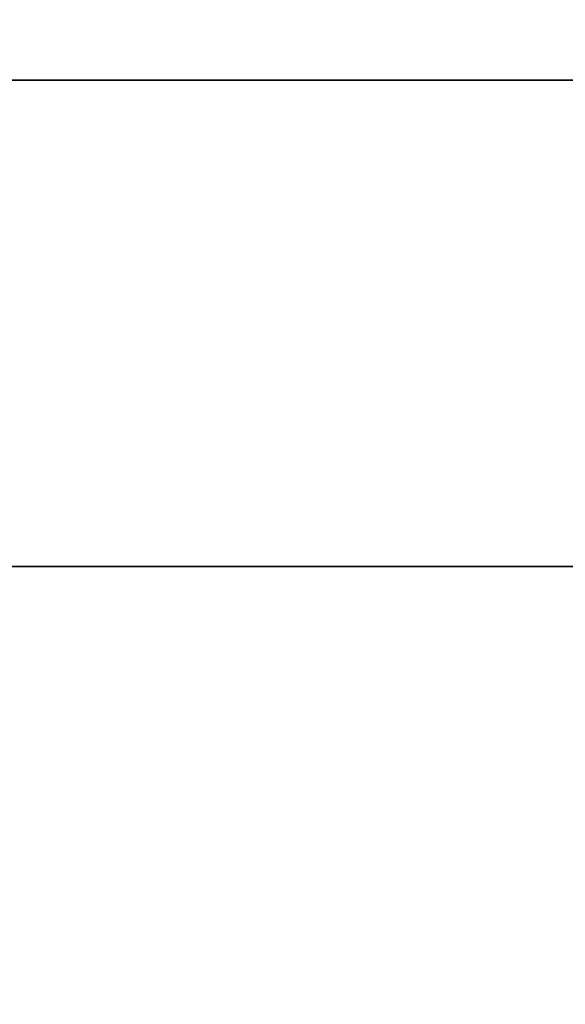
# Model space of a CAD drawing. Extents: x -0.3 to 41.3, y 0 to 17.8.
# Tile 527 of 625: x 32.989 to 33.157, y 11.332 to 11.636. Entities that reach past the tile are written whole.
import ezdxf

# ---------------------------------------------------------------- set-up
doc = ezdxf.new("R2010")
doc.units = 0
doc.header["$MEASUREMENT"] = 0
doc.layers.add('V106', color=7, linetype='Continuous')
doc.layers.add('V207', color=7, linetype='Continuous')

msp = doc.modelspace()

# ---------------------------------------------------------------- linework, layer by layer
at = {"layer": 'V106', "color": 252, "true_color": 0x838383, "invisible_edges": 9}
for points in [[(31.14564, 11.74404, 196.40001), (32.985, 10.98981, 196.40001), (33.14866, 10.98981, 196.40001)], [(31.14564, 11.74404, 196.00001), (32.985, 10.98981, 196.00001), (33.14866, 10.98981, 196.00001)]]:
    msp.add_3dface(points, dxfattribs=at)
at = {"layer": 'V106', "color": 252, "true_color": 0x838383}
msp.add_3dface([(33.14866, 10.98981, 196.40001), (31.14564, 11.74404, 196.40001), (31.14564, 11.74404, 196.00001), (33.14866, 10.98981, 196.00001)], dxfattribs=at)
at = {"layer": 'V207', "color": 252, "true_color": 0x838383}
for points, invisible_edges in [([(34.18045, 11.61714, 199.8), (31.14564, 11.61714, 199.8), (31.14564, 11.46714, 199.8)], 12), ([(34.18045, 11.61714, 199.3), (31.14564, 11.61714, 199.3), (31.14564, 11.46714, 199.3)], 12), ([(34.18045, 11.61714, 199.8), (31.14564, 11.46714, 199.8), (34.18045, 11.46714, 199.8)], 9), ([(34.18045, 11.61714, 199.3), (31.14564, 11.46714, 199.3), (34.18045, 11.46714, 199.3)], 9)]:
    msp.add_3dface(points, dxfattribs=dict(at, invisible_edges=invisible_edges))
for points in [[(34.18045, 11.61714, 199.8), (31.14564, 11.61714, 199.8), (31.14564, 11.61714, 199.3), (34.18045, 11.61714, 199.3)], [(31.14564, 11.46714, 199.8), (34.18045, 11.46714, 199.8), (34.18045, 11.46714, 199.3), (31.14564, 11.46714, 199.3)]]:
    msp.add_3dface(points, dxfattribs=at)

doc.saveas('drawing.dxf')
